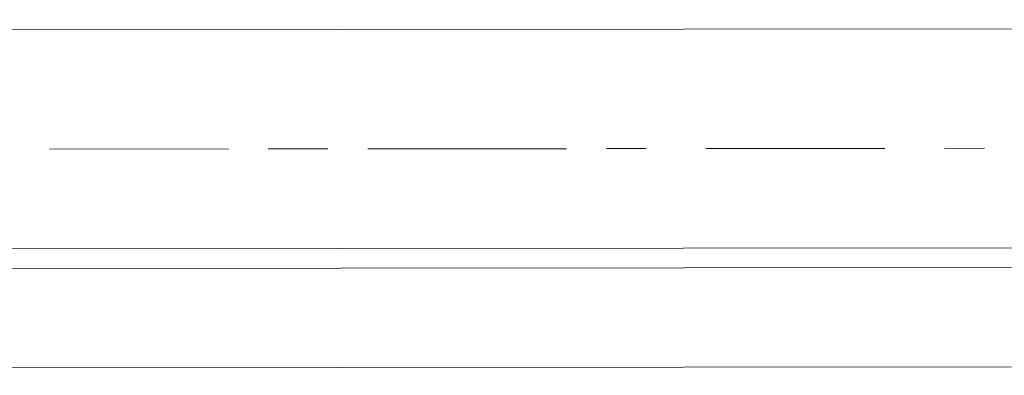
# Model space of a CAD drawing. Header units: inches. Extents: x -5850 to 5646, y 8947 to 13007.
# Tile 519 of 548: x 1063 to 1084, y 11422 to 11429. Entities that reach past the tile are written whole.
import ezdxf

# ---------------------------------------------------------------- set-up
doc = ezdxf.new("R2010")
doc.units = ezdxf.units.IN
doc.header["$MEASUREMENT"] = 0
doc.layers.add('at_Entity', color=7, linetype='Continuous')

msp = doc.modelspace()

# ---------------------------------------------------------------- linework, layer by layer
at = {"layer": 'at_Entity', "color": 7, "lineweight": 20}
for p, q in [((917.109, 11428.948), (1300.65, 11429.29)), ((917.113, 11424.297), (1335.713, 11424.671)), ((886.706, 11423.851), (1300.654, 11424.221)), ((1335.715, 11422.139), (886.707, 11421.738))]:
    msp.add_line(p, q, dxfattribs=at)
at = {"layer": 'at_Entity', "color": 3, "lineweight": 20}
for p, q in [((1067.485, 11426.545), (1063.688, 11426.541)), ((1069.599, 11426.547), (1068.333, 11426.545)), ((1074.668, 11426.551), (1070.446, 11426.547)), ((1076.357, 11426.553), (1075.515, 11426.552)), ((1081.426, 11426.557), (1077.623, 11426.554)), ((1083.54, 11426.559), (1082.692, 11426.558))]:
    msp.add_line(p, q, dxfattribs=at)

doc.saveas('drawing.dxf')
